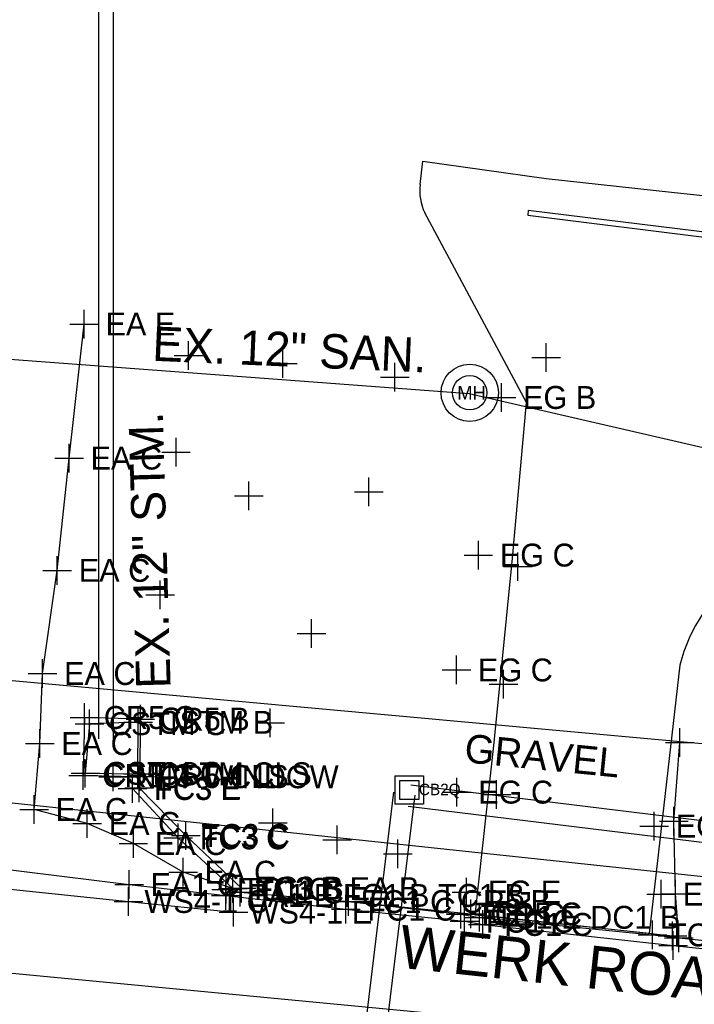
# Model space of a CAD drawing. Extents: x 1363693 to 1365209, y 422201 to 424153.
# Drawn here: x 1364089.4 to 1364136.5, y 423135.8 to 423204.6 of the extents above; entities that cross this region are included whole.
import ezdxf

# ---------------------------------------------------------------- set-up
doc = ezdxf.new("R2010")
doc.units = 0
for name, color, linetype in [('BASELINE-CL-RW', 7, 'Continuous'), ('DR_X_Cells', 7, 'Continuous'), ('DR_X_Storm_Sewer', 7, 'Continuous'), ('DR_X_Text', 7, 'Continuous'), ('DR_X_Trench_Drain', 7, 'Continuous'), ('O-ALGN-BASELINE-WERK-CL-RW', 7, 'Continuous'), ('OWNERS', 7, 'Continuous'), ('PM_X_Channelizing_Line', 7, 'Continuous'), ('PM_X_Edge_Line', 7, 'Continuous'), ('PV_X_Driveway', 7, 'Continuous'), ('RD_X_Text', 7, 'Continuous'), ('SV_X_Original_Ground', 7, 'Continuous'), ('SV_X_Random_Point', 7, 'Continuous'), ('SV_X_Shot_Marker', 7, 'Continuous'), ('UT_X_Sanitary_Line', 7, 'Continuous'), ('UT_X_Sanitary_Text', 7, 'Continuous'), ('UT_X_Telecom_FO', 7, 'Continuous'), ('UT_X_Unknown_Cells', 7, 'Continuous'), ('UT_X_Water', 7, 'Continuous')]:
    doc.layers.add(name, color=color, linetype=linetype)

msp = doc.modelspace()

# ---------------------------------------------------------------- linework, layer by layer
at = {"layer": 'BASELINE-CL-RW'}
msp.add_line((1364121.522, 423141.923), (1364133.613, 423140.695), dxfattribs=at)
msp.add_line((1364121.522, 423141.923), (1364133.613, 423140.695), dxfattribs=at)
for points in [[(1364104.9, 423143.962), (1364101.027, 423147.642), (1364097.752, 423150.96)], [(1364133.613, 423140.695), (1364135.44, 423140.481), (1364146.794, 423139.321)]]:
    msp.add_lwpolyline(points, dxfattribs=at)
at = {"layer": 'DR_X_Cells'}
for p, q in [((1364094.299, 423155.453), (1364093.998, 423151.984)), ((1364094.299, 423155.453), (1364093.998, 423151.984)), ((1364097.695, 423155.547), (1364094.299, 423155.453)), ((1364097.695, 423155.547), (1364094.299, 423155.453)), ((1364097.658, 423151.95), (1364097.695, 423155.547)), ((1364097.658, 423151.95), (1364097.695, 423155.547)), ((1364093.998, 423151.984), (1364097.658, 423151.95)), ((1364093.998, 423151.984), (1364097.658, 423151.95)), ((1364115.622, 423151.819), (1364117.622, 423151.819)), ((1364115.622, 423151.819), (1364115.622, 423149.819)), ((1364115.955, 423150.152), (1364115.955, 423151.486)), ((1364115.955, 423151.486), (1364117.289, 423151.486)), ((1364117.289, 423151.486), (1364117.289, 423150.152)), ((1364117.622, 423151.819), (1364117.622, 423149.819)), ((1364117.289, 423150.152), (1364115.955, 423150.152)), ((1364117.622, 423149.819), (1364115.622, 423149.819))]:
    msp.add_line(p, q, dxfattribs=at)
at = {"layer": 'DR_X_Storm_Sewer'}
for p, q in [((1364115.513, 423150.665), (1364102.268, 423041.317)), ((1364116.999, 423150.458), (1364103.754, 423041.11))]:
    msp.add_line(p, q, dxfattribs=at)
for points in [[(1364053.37, 423221.976), (1364095.931, 423218.456), (1364095.931, 423154.402)], [(1364094.931, 423154.402), (1364094.931, 423217.535), (1364053.288, 423220.979)], [(1364396.704, 423122.381), (1364292.466, 423129.632), (1364116.736, 423151.168)], [(1364116.553, 423149.679), (1364292.322, 423128.138), (1364396.6, 423120.885)]]:
    msp.add_lwpolyline(points, dxfattribs=at)
at = {"layer": 'DR_X_Trench_Drain'}
msp.add_lwpolyline([(1364124.89, 423190.976), (1364137.953, 423189.352), (1364137.995, 423189.69), (1364124.932, 423191.314)], close=True, dxfattribs=at)
at = {"layer": 'O-ALGN-BASELINE-WERK-CL-RW'}
for points in [[(1364117.563, 423194.758), (1364126.187, 423193.544), (1364134.929, 423192.578), (1364141.924, 423191.834), (1364151.437, 423190.57)], [(1364097.839, 423155.774), (1364093.948, 423155.883), (1364093.839, 423151.827), (1364097.826, 423151.76), (1364097.839, 423155.774)], [(1364112.367, 423143.024), (1364120.927, 423142.158), (1364134.995, 423140.63), (1364135.44, 423140.481), (1364135.219, 423143.554), (1364135.1, 423148.638), (1364135.502, 423154.144)]]:
    msp.add_lwpolyline(points, dxfattribs=at)
at = {"layer": 'OWNERS'}
for points in [[(1363798.682, 423175.613), (1363823.663, 423174.201), (1363833.723, 423173.351), (1363848.588, 423171.533), (1363855.604, 423170.527), (1363873.275, 423167.734), (1363898.2, 423165.13), (1363899.452, 423164.968), (1363923.042, 423162.567), (1363933.03, 423161.553), (1363947.981, 423159.993), (1363972.757, 423157.214), (1363997.631, 423154.599), (1364022.422, 423152.18), (1364047.381, 423149.744), (1364072.232, 423147.292), (1364097.055, 423144.216), (1364103.808, 423143.454)], [(1364104.293, 423143.926), (1364100.484, 423147.476), (1364097.292, 423150.922)], [(1364103.808, 423143.454), (1364103.836, 423143.879), (1364104.807, 423143.688), (1364112.367, 423143.024), (1364120.215, 423142.139), (1364121.522, 423141.923)], [(1364103.808, 423143.454), (1364112.192, 423142.491), (1364120.467, 423141.648), (1364121.753, 423141.426), (1364135.058, 423139.947), (1364146.696, 423138.733)]]:
    msp.add_lwpolyline(points, dxfattribs=at)
at = {"layer": 'PM_X_Channelizing_Line'}
for p, q in [((1364072.033, 423145.632), (1364097.007, 423143.028)), ((1364097.007, 423143.028), (1364104.35, 423142.288))]:
    msp.add_line(p, q, dxfattribs=at)
at = {"layer": 'PM_X_Edge_Line'}
for p, q in [((1364072.033, 423145.632), (1364097.007, 423143.028)), ((1364097.007, 423143.028), (1364104.35, 423142.288))]:
    msp.add_line(p, q, dxfattribs=at)
at = {"layer": 'PV_X_Driveway'}
msp.add_line((1364117.372, 423193.118), (1364117.563, 423194.758), dxfattribs=at)
for points in [[(1364135.508, 423159.54), (1364133.375, 423140.8), (1364121.221, 423142.079), (1364122.549, 423154.136), (1364123.836, 423167.013), (1364124.802, 423177.895), (1364117.695, 423191.148)], [(1364104.293, 423143.926), (1364100.828, 423145.075), (1364097.351, 423147.076), (1364094.128, 423148.484), (1364090.418, 423149.459), (1364090.814, 423154.066), (1364091.01, 423158.957), (1364092.04, 423166.163), (1364092.867, 423174.009), (1364093.906, 423183.374)]]:
    msp.add_lwpolyline(points, dxfattribs=at)
for centre, radius, start, end in [((1364120.969, 423192.696), 3.622, 173.31422, 205.30844), ((1364147.39, 423156.389), 12.293, 128.03422, 165.14623)]:
    msp.add_arc(centre, radius, start, end, dxfattribs=at)
at = {"layer": 'SV_X_Original_Ground'}
for p, q in [((1364101.206, 423180.171), (1364101.206, 423182.171)), ((1364107.801, 423179.615), (1364107.801, 423181.615)), ((1364126.178, 423180.039), (1364126.178, 423182.039)), ((1364100.206, 423181.171), (1364102.206, 423181.171)), ((1364125.178, 423181.039), (1364127.178, 423181.039)), ((1364106.801, 423180.615), (1364108.801, 423180.615)), ((1364115.611, 423178.671), (1364115.611, 423180.671)), ((1364114.611, 423179.671), (1364116.611, 423179.671)), ((1364100.33, 423173.413), (1364100.33, 423175.413)), ((1364099.33, 423174.413), (1364101.33, 423174.413)), ((1364113.805, 423170.646), (1364113.805, 423172.646)), ((1364105.414, 423170.378), (1364105.414, 423172.378)), ((1364104.414, 423171.378), (1364106.414, 423171.378)), ((1364112.805, 423171.646), (1364114.805, 423171.646)), ((1364124.206, 423165.423), (1364124.206, 423167.423)), ((1364123.206, 423166.423), (1364125.206, 423166.423)), ((1364099.227, 423163.463), (1364099.227, 423165.463)), ((1364098.227, 423164.463), (1364100.227, 423164.463)), ((1364109.802, 423160.754), (1364109.802, 423162.754)), ((1364108.802, 423161.754), (1364110.802, 423161.754)), ((1364123.207, 423157.222), (1364123.207, 423159.222)), ((1364122.207, 423158.222), (1364124.207, 423158.222)), ((1364093.948, 423154.883), (1364093.948, 423156.883)), ((1364097.839, 423154.774), (1364097.839, 423156.774)), ((1364106.917, 423154.507), (1364106.917, 423156.507)), ((1364092.948, 423155.883), (1364094.948, 423155.883)), ((1364096.839, 423155.774), (1364098.839, 423155.774)), ((1364105.917, 423155.507), (1364107.917, 423155.507)), ((1364093.839, 423150.827), (1364093.839, 423152.827)), ((1364097.826, 423150.76), (1364097.826, 423152.76)), ((1364092.839, 423151.827), (1364094.839, 423151.827)), ((1364096.826, 423151.76), (1364098.826, 423151.76)), ((1364122.718, 423149.506), (1364122.718, 423151.506)), ((1364121.718, 423150.506), (1364123.718, 423150.506)), ((1364107.095, 423147.519), (1364107.095, 423149.519)), ((1364135.1, 423147.638), (1364135.1, 423149.638)), ((1364106.095, 423148.519), (1364108.095, 423148.519)), ((1364134.1, 423148.638), (1364136.1, 423148.638)), ((1364111.578, 423146.347), (1364111.578, 423148.347)), ((1364110.578, 423147.347), (1364112.578, 423147.347)), ((1364115.828, 423145.354), (1364115.828, 423147.354)), ((1364114.828, 423146.354), (1364116.828, 423146.354)), ((1364135.219, 423142.554), (1364135.219, 423144.554)), ((1364097.007, 423142.028), (1364097.007, 423144.028)), ((1364096.007, 423143.028), (1364098.007, 423143.028)), ((1364104.35, 423141.288), (1364104.35, 423143.288)), ((1364120.927, 423141.158), (1364120.927, 423143.158)), ((1364134.219, 423143.554), (1364136.219, 423143.554)), ((1364103.35, 423142.288), (1364105.35, 423142.288)), ((1364119.927, 423142.158), (1364121.927, 423142.158))]:
    msp.add_line(p, q, dxfattribs=at)
at = {"layer": 'SV_X_Random_Point'}
for p, q in [((1364095.931, 423150.744), (1364095.931, 423152.744)), ((1364094.931, 423151.744), (1364096.931, 423151.744))]:
    msp.add_line(p, q, dxfattribs=at)
at = {"layer": 'SV_X_Shot_Marker'}
for p, q in [((1364093.906, 423182.374), (1364093.906, 423184.374)), ((1364092.906, 423183.374), (1364094.906, 423183.374)), ((1364123.061, 423177.244), (1364123.061, 423179.244)), ((1364122.061, 423178.244), (1364124.061, 423178.244)), ((1364092.867, 423173.009), (1364092.867, 423175.009)), ((1364091.867, 423174.009), (1364093.867, 423174.009)), ((1364121.443, 423166.232), (1364121.443, 423168.232)), ((1364092.04, 423165.163), (1364092.04, 423167.163)), ((1364120.443, 423167.232), (1364122.443, 423167.232)), ((1364091.04, 423166.163), (1364093.04, 423166.163)), ((1364119.911, 423158.206), (1364119.911, 423160.206)), ((1364091.01, 423157.957), (1364091.01, 423159.957)), ((1364090.01, 423158.957), (1364092.01, 423158.957)), ((1364118.911, 423159.206), (1364120.911, 423159.206)), ((1364094.299, 423154.453), (1364094.299, 423156.453)), ((1364097.695, 423154.547), (1364097.695, 423156.547)), ((1364093.299, 423155.453), (1364095.299, 423155.453)), ((1364096.695, 423155.547), (1364098.695, 423155.547)), ((1364090.814, 423153.066), (1364090.814, 423155.066)), ((1364135.502, 423153.144), (1364135.502, 423155.144)), ((1364089.814, 423154.066), (1364091.814, 423154.066)), ((1364134.502, 423154.144), (1364136.502, 423154.144)), ((1364093.998, 423150.984), (1364093.998, 423152.984)), ((1364097.658, 423150.95), (1364097.658, 423152.95)), ((1364092.998, 423151.984), (1364094.998, 423151.984)), ((1364096.658, 423151.95), (1364098.658, 423151.95)), ((1364097.752, 423149.96), (1364097.752, 423151.96)), ((1364097.292, 423149.922), (1364097.292, 423151.922)), ((1364119.931, 423149.671), (1364119.931, 423151.671)), ((1364096.292, 423150.922), (1364098.292, 423150.922)), ((1364096.752, 423150.96), (1364098.752, 423150.96)), ((1364118.931, 423150.671), (1364120.931, 423150.671)), ((1364090.418, 423148.459), (1364090.418, 423150.459)), ((1364089.418, 423149.459), (1364091.418, 423149.459)), ((1364094.128, 423147.484), (1364094.128, 423149.484)), ((1364133.73, 423147.3), (1364133.73, 423149.3)), ((1364101.027, 423146.642), (1364101.027, 423148.642)), ((1364093.128, 423148.484), (1364095.128, 423148.484)), ((1364097.351, 423146.076), (1364097.351, 423148.076)), ((1364100.484, 423146.476), (1364100.484, 423148.476)), ((1364132.73, 423148.3), (1364134.73, 423148.3)), ((1364099.484, 423147.476), (1364101.484, 423147.476)), ((1364100.027, 423147.642), (1364102.027, 423147.642)), ((1364096.351, 423147.076), (1364098.351, 423147.076)), ((1364100.828, 423144.075), (1364100.828, 423146.075)), ((1364097.055, 423143.216), (1364097.055, 423145.216)), ((1364099.828, 423145.075), (1364101.828, 423145.075)), ((1364103.808, 423142.454), (1364103.808, 423144.454)), ((1364103.836, 423142.879), (1364103.836, 423144.879)), ((1364104.293, 423142.926), (1364104.293, 423144.926)), ((1364104.807, 423142.688), (1364104.807, 423144.688)), ((1364104.9, 423142.962), (1364104.9, 423144.962)), ((1364120.611, 423142.691), (1364120.611, 423144.691)), ((1364134.22, 423142.546), (1364134.22, 423144.546)), ((1364096.055, 423144.216), (1364098.055, 423144.216)), ((1364102.836, 423143.879), (1364104.836, 423143.879)), ((1364103.293, 423143.926), (1364105.293, 423143.926)), ((1364103.807, 423143.688), (1364105.807, 423143.688)), ((1364103.9, 423143.962), (1364105.9, 423143.962)), ((1364112.367, 423142.024), (1364112.367, 423144.024)), ((1364119.611, 423143.691), (1364121.611, 423143.691)), ((1364102.808, 423143.454), (1364104.808, 423143.454)), ((1364111.367, 423143.024), (1364113.367, 423143.024)), ((1364112.192, 423141.491), (1364112.192, 423143.491)), ((1364120.215, 423141.139), (1364120.215, 423143.139)), ((1364133.22, 423143.546), (1364135.22, 423143.546)), ((1364111.192, 423142.491), (1364113.192, 423142.491)), ((1364120.467, 423140.648), (1364120.467, 423142.648)), ((1364121.522, 423140.923), (1364121.522, 423142.923)), ((1364121.753, 423140.426), (1364121.753, 423142.426)), ((1364119.215, 423142.139), (1364121.215, 423142.139)), ((1364119.467, 423141.648), (1364121.467, 423141.648)), ((1364120.522, 423141.923), (1364122.522, 423141.923)), ((1364133.613, 423139.695), (1364133.613, 423141.695)), ((1364134.995, 423139.63), (1364134.995, 423141.63)), ((1364120.753, 423141.426), (1364122.753, 423141.426)), ((1364135.058, 423138.947), (1364135.058, 423140.947)), ((1364135.44, 423139.481), (1364135.44, 423141.481)), ((1364132.613, 423140.695), (1364134.613, 423140.695)), ((1364133.995, 423140.63), (1364135.995, 423140.63)), ((1364134.44, 423140.481), (1364136.44, 423140.481)), ((1364134.058, 423139.947), (1364136.058, 423139.947))]:
    msp.add_line(p, q, dxfattribs=at)
at = {"layer": 'UT_X_Sanitary_Line'}
msp.add_lwpolyline([(1364693.403, 423102.755), (1364519.502, 423118.915), (1364254.219, 423147.686), (1364120.797, 423178.489), (1364080.299, 423181.531), (1364078.775, 423157.716), (1364068.834, 423074.38), (1364132.412, 423042.257), (1364111.643, 422924.766), (1364032.031, 422957.358)], dxfattribs=at)
at = {"layer": 'UT_X_Telecom_FO'}
msp.add_line((1364083.933, 423158.915), (1364172.332, 423150.853), dxfattribs=at)
at = {"layer": 'UT_X_Unknown_Cells'}
for radius in [2, 1.2]:
    msp.add_circle((1364120.841, 423178.571), radius, dxfattribs=at)
at = {"layer": 'UT_X_Water'}
for points in [[(1363800.135, 423180.715), (1364166.64, 423141.621), (1364199.33, 423140.767)], [(1363797.978, 423165.496), (1364047.142, 423141.995), (1364047.135, 423142.005), (1364251.213, 423122.543), (1364692.365, 423076.33)]]:
    msp.add_lwpolyline(points, dxfattribs=at)

# ---------------------------------------------------------------- texts
at = {"layer": 'DR_X_Text'}
msp.add_text('EX. 12" STM.', height=2.4, rotation=91.64626, dxfattribs=at).set_placement((1364099.956, 423157.938))
msp.add_text('CB2Q', height=0.8, dxfattribs=at).set_placement((1364117.29, 423150.457))
at = {"layer": 'RD_X_Text'}
for s, height, rotation, p in [('GRAVEL', 2, 354.30306, (1364120.411, 423152.765)), ('WERK ROAD', 3, 353.80835, (1364115.799, 423138.42))]:
    msp.add_text(s, height=height, rotation=rotation, dxfattribs=at).set_placement(p)
at = {"layer": 'SV_X_Original_Ground'}
for s, p in [('CR5 C', (1364095.285, 423155.083)), ('CR5 B', (1364099.176, 423154.974)), ('CR5 C', (1364095.176, 423151.027)), ('CR5 CLS', (1364099.163, 423150.96)), ('WS4-1 C', (1364098.126, 423142.228)), ('WS4-1 E', (1364105.469, 423141.488)), ('CR5 C', (1364122.264, 423141.358))]:
    msp.add_text(s, height=1.6, dxfattribs=at).set_placement(p)
at = {"layer": 'SV_X_Random_Point'}
msp.add_text('NFT-WINDOW', height=1.6, dxfattribs=at).set_placement((1364097.431, 423150.944))
at = {"layer": 'SV_X_Shot_Marker'}
for s, p in [('EA E', (1364095.406, 423182.574)), ('EG B', (1364124.561, 423177.444)), ('EA C', (1364094.367, 423173.209)), ('EG C', (1364122.943, 423166.432)), ('EA C', (1364093.54, 423165.363)), ('EA C', (1364092.51, 423158.157)), ('EG C', (1364121.411, 423158.406)), ('CSTM C', (1364095.636, 423154.653)), ('CSTM B', (1364099.032, 423154.747)), ('EA C', (1364092.314, 423153.266)), ('CSTM C', (1364095.335, 423151.184)), ('CSTM CLS', (1364098.995, 423151.15)), ('TC3 E', (1364098.823, 423150.16)), ('FC3 E', (1364098.792, 423150.122)), ('EG C', (1364121.431, 423149.871)), ('EA C', (1364091.918, 423148.659)), ('EA C', (1364095.628, 423147.684)), ('EG C', (1364135.23, 423147.5)), ('EA C', (1364098.851, 423146.276)), ('TC3 C', (1364102.098, 423146.842)), ('FC3 C', (1364101.984, 423146.676)), ('EA C', (1364102.328, 423144.275)), ('EA1 C', (1364098.555, 423143.416)), ('TC1 C', (1364104.907, 423143.079)), ('TC1 C', (1364105.878, 423142.888)), ('FC3 B EA B', (1364105.793, 423143.126)), ('TC3 B', (1364105.971, 423143.162)), ('EG E', (1364122.111, 423142.891)), ('EG C', (1364135.72, 423142.746)), ('EA1 E FC1 B TC1 B', (1364105.308, 423142.654)), ('TC1 C CR5 B', (1364113.438, 423142.224)), ('FC1 C', (1364113.692, 423141.691)), ('TC1 C', (1364121.286, 423141.339)), ('FC1 C', (1364121.967, 423140.848)), ('TC1 E DC1 B', (1364122.593, 423141.123)), ('FC1 C', (1364123.253, 423140.626)), ('TC1 B DC1 E', (1364134.684, 423139.895))]:
    msp.add_text(s, height=1.6, dxfattribs=at).set_placement(p)
at = {"layer": 'UT_X_Sanitary_Text'}
msp.add_text('EX. 12" SAN.', height=2.4, rotation=357.54849, dxfattribs=at).set_placement((1364098.641, 423180.81))
at = {"layer": 'UT_X_Unknown_Cells'}
msp.add_text('MH', height=0.96, dxfattribs=at).set_placement((1364119.972, 423178.091))

doc.saveas('drawing.dxf')
